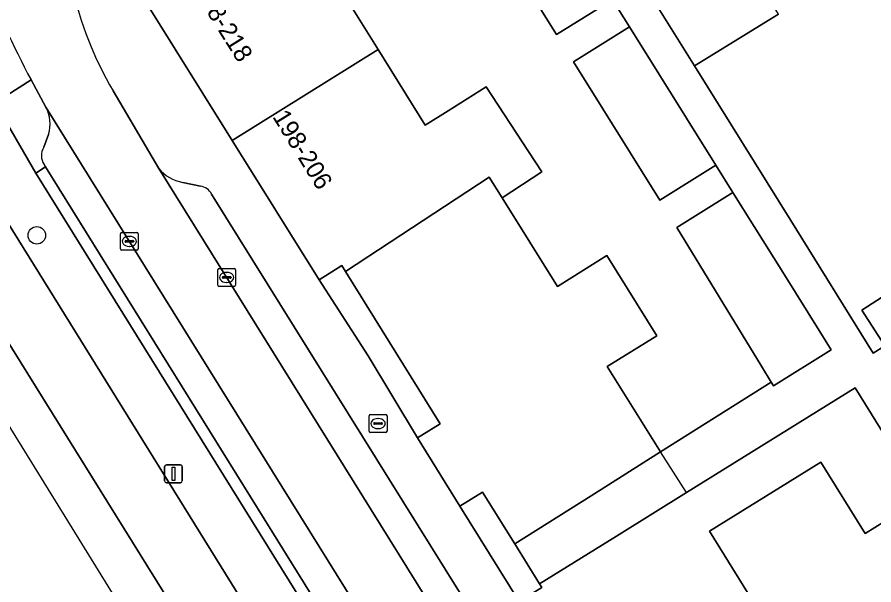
# Model space of a CAD drawing. Extents: x 160377 to 161131, y 383938 to 384853.
# Drawn here: x 160642.57 to 160690.47, y 384300.7 to 384332.45 of the extents above; entities that cross this region are included whole.
import ezdxf

# ---------------------------------------------------------------- set-up
doc = ezdxf.new("R2010")
doc.units = 0
for name, color, linetype in [('IMGEO_Berm_groen', 7, 'Continuous'), ('IMGEO_Berm_open', 7, 'Continuous'), ('IMGEO_Boom', 7, 'Continuous'), ('IMGEO_Brandkraan', 7, 'Continuous'), ('IMGEO_Erf', 7, 'Continuous'), ('IMGEO_Groenvoorziening', 7, 'Continuous'), ('IMGEO_Kolk', 7, 'Continuous'), ('IMGEO_Lichtmast', 7, 'Continuous'), ('IMGEO_Pand', 7, 'Continuous'), ('IMGEO_Pand_nummerreeks', 7, 'Continuous'), ('IMGEO_Pand_overbouw', 7, 'Continuous'), ('IMGEO_Parkeervlak_open', 7, 'Continuous'), ('IMGEO_Rijbaan_lokaal_gesloten', 7, 'Continuous'), ('IMGEO_Rijbaan_lokaal_open', 7, 'Continuous'), ('IMGEO_Voetpad_open', 7, 'Continuous')]:
    doc.layers.add(name, color=color, linetype=linetype)

msp = doc.modelspace()

# ---------------------------------------------------------------- linework, layer by layer
at = {"layer": 'IMGEO_Berm_groen'}
for points in [[(160628.974, 384349.493), (160641.221, 384327.588), (160641.325, 384327.654), (160643.349, 384328.933)], [(160723.217, 384195.887), (160717.726, 384204.774), (160689.782, 384250), (160684.931, 384257.851), (160678.757, 384267.157), (160643.611, 384323.728), (160641.325, 384327.654), (160641.221, 384327.588), (160638.839, 384326.083), (160668.175, 384278.809), (160686.009, 384250), (160707.361, 384215.678), (160725.992, 384185.588), (160730.335, 384178.88)]]:
    msp.add_lwpolyline(points, dxfattribs=at)
msp.add_arc((160696.505, 384357.041), 60.13, 201.64793, 207.86924, dxfattribs=at)
at = {"layer": 'IMGEO_Berm_open'}
msp.add_lwpolyline([(160644.163, 384324.071), (160643.611, 384323.728), (160678.757, 384267.157), (160679.306, 384267.498)], close=True, dxfattribs=at)
at = {"layer": 'IMGEO_Boom'}
msp.add_circle((160643.671, 384320.244), 0.489, dxfattribs=at)
at = {"layer": 'IMGEO_Brandkraan'}
for p, q in [((160662.249, 384309.296), (160662.249, 384310.148)), ((160662.324, 384310.222), (160663.176, 384310.222)), ((160663.25, 384310.148), (160663.25, 384309.296)), ((160662.508, 384309.716), (160662.508, 384309.728)), ((160662.946, 384309.679), (160662.548, 384309.679)), ((160662.551, 384309.765), (160662.949, 384309.765)), ((160662.737, 384310.002), (160662.762, 384310.002)), ((160662.992, 384309.728), (160662.992, 384309.716)), ((160663.176, 384309.222), (160662.324, 384309.222)), ((160662.76, 384309.442), (160662.735, 384309.442))]:
    msp.add_line(p, q, dxfattribs=at)
for points in [[(160662.249, 384309.296), (160662.249, 384310.148)], [(160662.324, 384310.222), (160663.176, 384310.222)], [(160663.25, 384310.148), (160663.25, 384309.296)], [(160663.176, 384309.222), (160662.324, 384309.222)]]:
    msp.add_lwpolyline(points, dxfattribs=at)
for centre, radius, start, end in [((160662.326, 384310.146), 0.0765, 91.552, 178.448), ((160662.326, 384310.146), 0.0765, 91.552, 178.448), ((160663.174, 384310.146), 0.0765, 1.552, 88.448), ((160663.174, 384310.146), 0.0765, 1.552, 88.448), ((160662.548, 384309.725), 0.0403, 85.8775, 175.7526), ((160662.545, 384309.715), 0.0366, 178.938, 274.7102), ((160662.949, 384309.722), 0.043, 264.8664, 352.4533), ((160662.953, 384309.727), 0.0386, 1.7309, 96.639), ((160662.326, 384309.298), 0.0765, 181.552, 268.448), ((160662.326, 384309.298), 0.0765, 181.552, 268.448), ((160663.174, 384309.298), 0.0765, 271.552, 358.448), ((160663.174, 384309.298), 0.0765, 271.552, 358.448)]:
    msp.add_arc(centre, radius, start, end, dxfattribs=at)
for centre, major_axis, ratio, start_param, end_param in [((160662.736, 384309.722), (-0.387, 0.002), 0.722429, 4.712389, 7.853982), ((160662.761, 384309.722), (-0.39, 0.002), 0.717154, 1.570796, 4.712389)]:
    msp.add_ellipse(centre, major_axis=major_axis, ratio=ratio, start_param=start_param, end_param=end_param, dxfattribs=at)
at = {"layer": 'IMGEO_Erf'}
for points in [[(160660.058, 384334.969), (160662.76, 384330.631), (160665.387, 384326.413), (160666.661, 384327.206), (160668.802, 384328.539), (160671.166, 384324.939), (160671.914, 384323.799), (160669.69, 384322.34), (160672.772, 384317.389), (160675.545, 384319.115), (160678.335, 384314.633), (160675.562, 384312.906), (160678.534, 384308.131), (160684.723, 384312.04), (160684.177, 384312.936), (160679.461, 384320.681), (160682.589, 384322.636), (160681.625, 384324.161), (160678.497, 384322.206), (160673.683, 384329.943), (160676.811, 384331.898), (160675.859, 384333.436), (160672.731, 384331.481), (160667.904, 384339.208)], [(160685.128, 384332.617), (160680.44, 384329.719), (160685.818, 384321.071), (160690.433, 384313.65), (160691.087, 384314.071), (160700.381, 384319.765), (160699.259, 384321.646), (160700.754, 384322.537), (160698.671, 384326.03), (160701.092, 384327.474), (160703.16, 384324.007), (160707.044, 384326.398), (160708.181, 384324.492), (160709.726, 384325.448), (160708.589, 384327.354), (160713.375, 384330.286), (160716.245, 384332.044), (160717.382, 384330.138), (160717.944, 384330.463), (160718.478, 384329.78), (160721.914, 384332.466)], [(160693.226, 384305.58), (160689.988, 384303.573), (160687.512, 384307.568), (160681.282, 384303.706), (160686.93, 384294.596), (160690.082, 384289.513), (160688.808, 384288.723), (160691.891, 384283.749)]]:
    msp.add_lwpolyline(points, dxfattribs=at)
msp.add_lwpolyline([(160691.087, 384314.071), (160689.803, 384316.064), (160693.778, 384318.624), (160697.357, 384320.929), (160698.641, 384318.936), (160695.025, 384316.607)], close=True, dxfattribs=at)
at = {"layer": 'IMGEO_Groenvoorziening'}
for points in [[(160644.178, 384327.417), (160643.349, 384328.933), (160641.325, 384327.654), (160643.611, 384323.728), (160644.163, 384324.071), (160644.074, 384324.214)], [(160644.064, 384325.175), (160644.332, 384325.886)]]:
    msp.add_lwpolyline(points, dxfattribs=at)
for centre, radius, start, end in [((160642.404, 384326.465), 2.013, 343.2794, 28.2085), ((160644.805, 384324.702), 0.879, 147.4494, 213.7429)]:
    msp.add_arc(centre, radius, start, end, dxfattribs=at)
at = {"layer": 'IMGEO_Kolk'}
for p, q in [((160648.345, 384319.483), (160648.345, 384320.335)), ((160648.42, 384320.409), (160649.272, 384320.409)), ((160648.833, 384320.189), (160648.858, 384320.189)), ((160649.346, 384320.335), (160649.346, 384319.483)), ((160648.604, 384319.903), (160648.604, 384319.915)), ((160649.042, 384319.866), (160648.644, 384319.866)), ((160648.647, 384319.952), (160649.045, 384319.952)), ((160649.088, 384319.915), (160649.088, 384319.903)), ((160649.272, 384319.409), (160648.42, 384319.409)), ((160648.856, 384319.629), (160648.831, 384319.629)), ((160653.785, 384317.465), (160653.785, 384318.317)), ((160653.86, 384318.391), (160654.712, 384318.391)), ((160654.786, 384318.317), (160654.786, 384317.465)), ((160654.044, 384317.885), (160654.044, 384317.897)), ((160654.482, 384317.848), (160654.084, 384317.848)), ((160654.087, 384317.934), (160654.485, 384317.934)), ((160654.273, 384318.171), (160654.298, 384318.171)), ((160654.528, 384317.897), (160654.528, 384317.885)), ((160654.712, 384317.391), (160653.86, 384317.391)), ((160654.296, 384317.611), (160654.271, 384317.611))]:
    msp.add_line(p, q, dxfattribs=at)
for points in [[(160648.345, 384319.483), (160648.345, 384320.335)], [(160648.42, 384320.409), (160649.272, 384320.409)], [(160649.346, 384320.335), (160649.346, 384319.483)], [(160649.272, 384319.409), (160648.42, 384319.409)], [(160653.785, 384317.465), (160653.785, 384318.317)], [(160653.86, 384318.391), (160654.712, 384318.391)], [(160654.786, 384318.317), (160654.786, 384317.465)], [(160654.712, 384317.391), (160653.86, 384317.391)]]:
    msp.add_lwpolyline(points, dxfattribs=at)
for centre, radius, start, end in [((160648.422, 384320.333), 0.0765, 91.552, 178.448), ((160648.422, 384320.333), 0.0765, 91.552, 178.448), ((160649.27, 384320.333), 0.0765, 1.552, 88.448), ((160649.27, 384320.333), 0.0765, 1.552, 88.448), ((160648.644, 384319.912), 0.0403, 85.8775, 175.7526), ((160648.641, 384319.902), 0.0366, 178.938, 274.7102), ((160649.045, 384319.909), 0.043, 264.8664, 352.4533), ((160649.049, 384319.914), 0.0386, 1.7309, 96.639), ((160648.422, 384319.485), 0.0765, 181.552, 268.448), ((160648.422, 384319.485), 0.0765, 181.552, 268.448), ((160649.27, 384319.485), 0.0765, 271.552, 358.448), ((160649.27, 384319.485), 0.0765, 271.552, 358.448), ((160653.862, 384318.315), 0.0765, 91.552, 178.448), ((160653.862, 384318.315), 0.0765, 91.552, 178.448), ((160654.71, 384318.315), 0.0765, 1.552, 88.448), ((160654.71, 384318.315), 0.0765, 1.552, 88.448), ((160654.084, 384317.894), 0.0403, 85.8775, 175.7526), ((160654.081, 384317.884), 0.0366, 178.938, 274.7102), ((160654.485, 384317.891), 0.043, 264.8664, 352.4533), ((160654.489, 384317.896), 0.0386, 1.7309, 96.639), ((160653.862, 384317.467), 0.0765, 181.552, 268.448), ((160653.862, 384317.467), 0.0765, 181.552, 268.448), ((160654.71, 384317.467), 0.0765, 271.552, 358.448), ((160654.71, 384317.467), 0.0765, 271.552, 358.448)]:
    msp.add_arc(centre, radius, start, end, dxfattribs=at)
for centre, major_axis, ratio, start_param, end_param in [((160648.832, 384319.909), (-0.387, 0.002), 0.722429, 4.712389, 7.853982), ((160648.857, 384319.909), (-0.39, 0.002), 0.717154, 1.570796, 4.712389), ((160654.272, 384317.891), (-0.387, 0.002), 0.722429, 4.712389, 7.853982), ((160654.297, 384317.891), (-0.39, 0.002), 0.717154, 1.570796, 4.712389)]:
    msp.add_ellipse(centre, major_axis=major_axis, ratio=ratio, start_param=start_param, end_param=end_param, dxfattribs=at)
at = {"layer": 'IMGEO_Lichtmast'}
for p, q in [((160650.816, 384306.511), (160650.816, 384307.311)), ((160650.816, 384307.311), (160650.816, 384306.511)), ((160650.916, 384307.411), (160651.706, 384307.411)), ((160651.706, 384307.411), (160650.916, 384307.411)), ((160651.806, 384307.311), (160651.806, 384306.511)), ((160651.806, 384306.511), (160651.806, 384307.311)), ((160651.706, 384306.411), (160650.916, 384306.411)), ((160650.916, 384306.411), (160651.706, 384306.411))]:
    msp.add_line(p, q, dxfattribs=at)
msp.add_lwpolyline([(160651.236, 384307.286), (160651.386, 384307.286), (160651.386, 384306.536), (160651.236, 384306.536), (160651.236, 384307.286)], dxfattribs=at)
for centre, start, end in [((160650.916, 384307.311), 90, 180), ((160650.916, 384307.311), 90, 180), ((160651.706, 384307.311), 0, 90), ((160651.706, 384307.311), 360, 90), ((160650.916, 384306.511), 180, 270), ((160650.916, 384306.511), 180, 270), ((160651.706, 384306.511), 270, 0), ((160651.706, 384306.511), 270, 0)]:
    msp.add_arc(centre, 0.1, start, end, dxfattribs=at)
at = {"layer": 'IMGEO_Pand'}
for points in [[(160660.058, 384334.969), (160662.604, 384336.554), (160661.764, 384337.903), (160659.121, 384342.147), (160652.66, 384338.092), (160649.691, 384336.24), (160651.035, 384334.085), (160649.762, 384333.291), (160654.593, 384325.545), (160662.76, 384330.631)], [(160679.505, 384341.713), (160677.36, 384340.39), (160678.415, 384338.686), (160675.851, 384337.098), (160678.491, 384332.853), (160680.44, 384329.719), (160685.128, 384332.617)], [(160667.904, 384339.208), (160672.731, 384331.481), (160675.859, 384333.436), (160672.911, 384338.155), (160671.032, 384341.163)], [(160678.497, 384322.206), (160681.625, 384324.161), (160676.811, 384331.898), (160673.683, 384329.943)], [(160671.914, 384323.799), (160671.166, 384324.939), (160668.802, 384328.539), (160666.661, 384327.206), (160665.387, 384326.413), (160662.76, 384330.631), (160654.593, 384325.545), (160659.451, 384317.756), (160660.724, 384318.55), (160660.93, 384318.218), (160668.97, 384323.497), (160669.69, 384322.34)], [(160678.335, 384314.633), (160675.545, 384319.115), (160672.772, 384317.389), (160669.69, 384322.34), (160668.97, 384323.497), (160660.93, 384318.218), (160666.222, 384309.711), (160664.947, 384308.921), (160667.313, 384305.099), (160668.588, 384305.889), (160670.393, 384302.989), (160674.667, 384305.689), (160678.534, 384308.131), (160675.562, 384312.906)], [(160685.463, 384318.044), (160682.589, 384322.636), (160679.461, 384320.681), (160684.177, 384312.936), (160684.723, 384312.04), (160684.848, 384311.834), (160688.08, 384313.85), (160687.41, 384314.923)], [(160695.025, 384316.607), (160693.778, 384318.624), (160689.803, 384316.064), (160691.087, 384314.071)], [(160681.282, 384303.706), (160687.512, 384307.568), (160689.988, 384303.573), (160693.226, 384305.58), (160689.416, 384311.726), (160679.992, 384305.865), (160676.071, 384303.426), (160671.781, 384300.758), (160671.904, 384300.56), (160670.629, 384299.77), (160672.997, 384295.946), (160674.272, 384296.736), (160678.76, 384289.516), (160686.93, 384294.596)]]:
    msp.add_lwpolyline(points, close=True, dxfattribs=at)
at = {"layer": 'IMGEO_Pand_overbouw'}
msp.add_lwpolyline([(160679.992, 384305.865), (160678.534, 384308.131), (160674.667, 384305.689), (160670.393, 384302.989), (160671.781, 384300.758), (160676.071, 384303.426)], close=True, dxfattribs=at)
at = {"layer": 'IMGEO_Parkeervlak_open'}
for points in [[(160682.805, 384265.309), (160644.178, 384327.417)], [(160644.332, 384325.886), (160644.064, 384325.175)], [(160644.074, 384324.214), (160644.163, 384324.071), (160679.306, 384267.498), (160679.333, 384267.455)], [(160650.494, 384323.988), (160675.793, 384283.293), (160681.886, 384273.43)], [(160652.828, 384322.991), (160651.834, 384323.208)], [(160682.007, 384276.633), (160677.257, 384284.323), (160653.446, 384322.554)]]:
    msp.add_lwpolyline(points, dxfattribs=at)
for centre, radius, start, end in [((160642.404, 384326.465), 2.013, 343.2794, 28.2085), ((160644.805, 384324.702), 0.879, 147.4494, 213.7429), ((160652.156, 384325.301), 2.118, 218.325, 261.2685), ((160652.696, 384322.149), 0.852, 28.3705, 81.0997)]:
    msp.add_arc(centre, radius, start, end, dxfattribs=at)
at = {"layer": 'IMGEO_Rijbaan_lokaal_gesloten'}
for points in [[(160707.361, 384215.678), (160686.009, 384250), (160668.175, 384278.809), (160638.839, 384326.083), (160638.069, 384327.324), (160635.054, 384325.513), (160671.485, 384266.967), (160720.734, 384187.958), (160725.107, 384181.899), (160733.069, 384173.147), (160739.95, 384167.105)], [(160745.933, 384161.486), (160743.205, 384164.034), (160739.95, 384167.105), (160733.069, 384173.147), (160725.107, 384181.899), (160720.734, 384187.958), (160671.485, 384266.967), (160635.054, 384325.513), (160633.021, 384324.291), (160657.045, 384285.38), (160674.582, 384257.042), (160723.846, 384177.438), (160747.142, 384155.348), (160749.892, 384150.791)]]:
    msp.add_lwpolyline(points, dxfattribs=at)
at = {"layer": 'IMGEO_Rijbaan_lokaal_open'}
for points in [[(160643.349, 384328.933), (160644.178, 384327.417), (160682.805, 384265.309), (160690.325, 384258.727), (160695.745, 384250), (160728.731, 384197.046), (160731.01, 384193.377), (160731.116, 384193.207), (160731.945, 384191.378), (160732.201, 384190.814), (160739.253, 384175.262), (160741.715, 384169.832), (160744.863, 384171.28), (160744.459, 384172.157)], [(160683.033, 384271.719), (160681.886, 384273.43), (160675.793, 384283.293), (160650.494, 384323.988), (160647.934, 384328.323)]]:
    msp.add_lwpolyline(points, dxfattribs=at)
for centre, radius, start, end in [((160696.505, 384357.041), 60.13, 201.64793, 207.86924), ((160664.634, 384338.194), 19.4, 191.9332, 210.5867)]:
    msp.add_arc(centre, radius, start, end, dxfattribs=at)
at = {"layer": 'IMGEO_Voetpad_open'}
for points in [[(160667.313, 384305.099), (160664.947, 384308.921), (160662.189, 384313.5), (160659.451, 384317.756), (160654.593, 384325.545), (160649.762, 384333.291), (160648.046, 384336.048), (160647.92, 384336.252), (160646.267, 384336.128), (160645.204, 384335.839), (160645.654, 384334.183)], [(160675.859, 384333.436), (160676.811, 384331.898), (160681.625, 384324.161), (160682.589, 384322.636), (160685.463, 384318.044), (160687.41, 384314.923), (160688.08, 384313.85), (160684.848, 384311.834), (160684.723, 384312.04), (160678.534, 384308.131), (160674.667, 384305.689), (160670.393, 384302.989), (160671.781, 384300.758), (160676.071, 384303.426), (160679.992, 384305.865), (160689.416, 384311.726), (160693.226, 384305.58)], [(160721.914, 384332.466), (160718.478, 384329.78), (160717.944, 384330.463), (160717.382, 384330.138), (160714.627, 384328.45), (160709.726, 384325.448), (160708.181, 384324.492), (160704.297, 384322.101), (160700.381, 384319.765), (160691.087, 384314.071), (160690.433, 384313.65), (160685.818, 384321.071), (160680.44, 384329.719), (160678.491, 384332.853)], [(160647.934, 384328.323), (160650.494, 384323.988)], [(160651.834, 384323.208), (160652.828, 384322.991)], [(160653.446, 384322.554), (160677.257, 384284.323), (160682.007, 384276.633)], [(160684.156, 384270.615), (160688.37, 384267.426), (160689.017, 384267.824), (160690.096, 384268.487), (160688.162, 384271.533), (160683.721, 384278.684), (160678.51, 384287.076), (160672.997, 384295.946), (160670.629, 384299.77), (160667.313, 384305.099)]]:
    msp.add_lwpolyline(points, dxfattribs=at)
for points in [[(160660.93, 384318.218), (160660.724, 384318.55), (160659.451, 384317.756), (160662.189, 384313.5), (160664.947, 384308.921), (160666.222, 384309.711)], [(160670.393, 384302.989), (160668.588, 384305.889), (160667.313, 384305.099), (160670.629, 384299.77), (160671.904, 384300.56), (160671.781, 384300.758)]]:
    msp.add_lwpolyline(points, close=True, dxfattribs=at)
for centre, radius, start, end in [((160664.634, 384338.194), 19.4, 191.9332, 210.5867), ((160652.156, 384325.301), 2.118, 218.325, 261.2685), ((160652.696, 384322.149), 0.852, 28.3705, 81.0997)]:
    msp.add_arc(centre, radius, start, end, dxfattribs=at)

# ---------------------------------------------------------------- texts
at = {"layer": 'IMGEO_Pand_nummerreeks'}
for s, rotation, p in [('208-218', 302.0396, (160652.351, 384333.998)), ('198-206', 301.776, (160656.821, 384326.877))]:
    msp.add_text(s, height=1, rotation=rotation, dxfattribs=at).set_placement(p)

doc.saveas('drawing.dxf')
